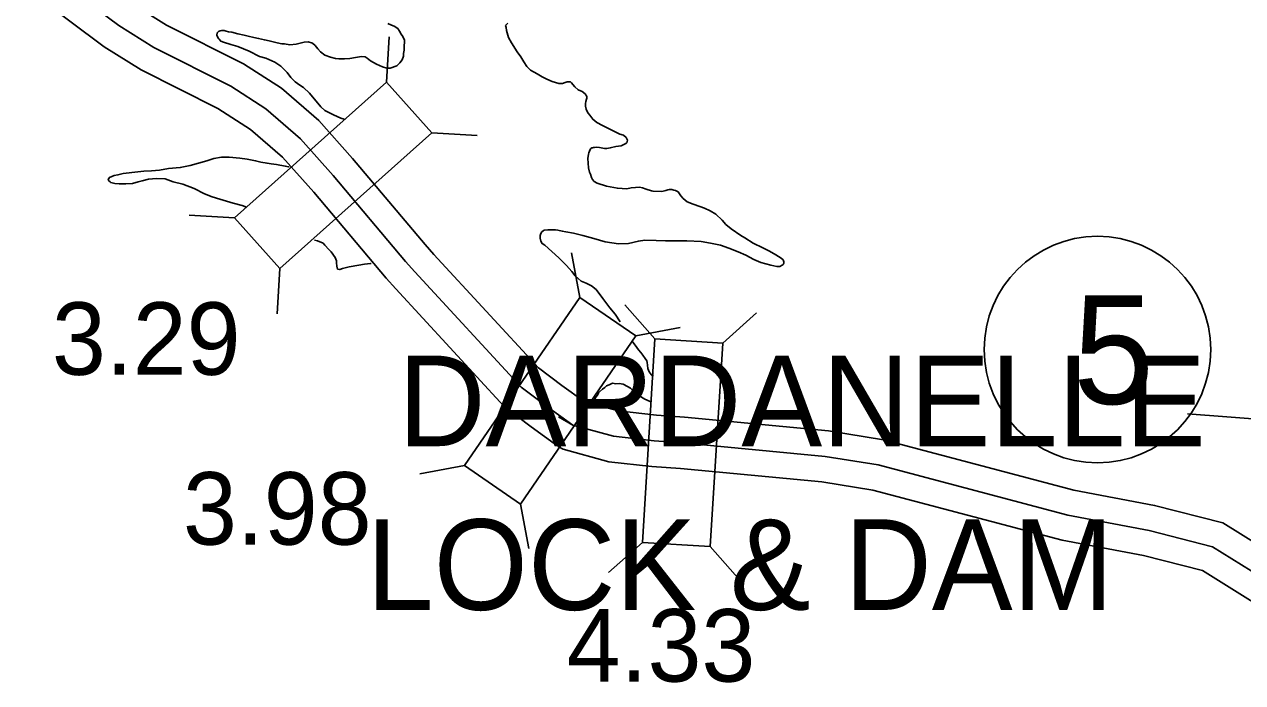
# Model space of a CAD drawing. Extents: x -83719 to 153526, y -11835 to 11446.
# Drawn here: x -2491.8 to -2255.2, y 956.3 to 1084.2 of the extents above; entities that cross this region are included whole.
import ezdxf

# ---------------------------------------------------------------- set-up
doc = ezdxf.new("R2010")
doc.units = 0
for name, color, linetype in [('Level 10', 7, 'Continuous'), ('Level 20', 7, 'Continuous'), ('Level 27', 7, 'Continuous'), ('Level 58', 7, 'Continuous'), ('Level 59', 7, 'Continuous'), ('Level 9', 7, 'Continuous')]:
    doc.layers.add(name, color=color, linetype=linetype)

msp = doc.modelspace()

# ---------------------------------------------------------------- linework, layer by layer
at = {"layer": 'Level 10'}
for points in [[(-2383.1, 1010.89), (-2387.45, 1014.02), (-2391.94, 1017.41), (-2412.29, 1039.46), (-2414, 1041.39), (-2428.06, 1058.08), (-2434.65, 1065.47), (-2441.89, 1071.77), (-2449.27, 1076.48), (-2464.23, 1084.01), (-2470.63, 1088.03), (-2482.92, 1097.24), (-2488.38, 1103.21), (-2499.56, 1118.76), (-2502.6, 1122.9), (-2505.54, 1126.17), (-2511.11, 1129.96), (-2538.13, 1142.86)], [(-2388.17, 1002.22), (-2393.38, 1005.97), (-2398.68, 1009.97), (-2419.7, 1032.75), (-2421.57, 1034.85), (-2435.62, 1051.53), (-2441.69, 1058.34), (-2447.9, 1063.74), (-2454.23, 1067.78), (-2469.14, 1075.29), (-2476.3, 1079.77), (-2489.67, 1089.8), (-2496.16, 1096.9), (-2507.65, 1112.88), (-2510.37, 1116.58), (-2512.17, 1118.58), (-2516.11, 1121.27), (-2542.43, 1133.83)], [(-2235.99, 973.01), (-2259, 987.36), (-2272.26, 990.73), (-2287.98, 993.7), (-2324.95, 1003.48), (-2335.63, 1005.21), (-2363.57, 1007.88), (-2369.03, 1008.22), (-2376.41, 1009.06), (-2383.02, 1010.85)], [(-2240.99, 964.34), (-2262.97, 978.05), (-2274.42, 980.96), (-2290.19, 983.94), (-2327.03, 993.68), (-2336.9, 995.28), (-2364.35, 997.91), (-2369.91, 998.25), (-2378.3, 999.21), (-2387.18, 1001.62), (-2388.16, 1002.18)]]:
    msp.add_lwpolyline(points, dxfattribs=at)
at = {"layer": 'Level 20'}
for p, q in [((-2421.46, 1072.91), (-2420.96, 1081.7)), ((-2412.67, 1063.06), (-2403.89, 1062.56)), ((-2451.01, 1046.55), (-2459.8, 1047.06)), ((-2383.94, 1031.09), (-2385.55, 1039.75)), ((-2442.23, 1036.7), (-2442.73, 1027.92)), ((-2369.34, 1023.06), (-2375.17, 1029.66)), ((-2356.16, 1022.26), (-2349.57, 1028.09)), ((-2373.06, 1023.63), (-2364.4, 1025.24)), ((-2406.35, 998.44), (-2415, 996.83)), ((-2395.46, 990.97), (-2393.85, 982.32)), ((-2371.76, 983.54), (-2378.35, 977.71)), ((-2358.59, 982.73), (-2352.76, 976.14))]:
    msp.add_line(p, q, dxfattribs=at)
for points in [[(-2421.46, 1072.91), (-2451.01, 1046.55), (-2442.23, 1036.7), (-2412.67, 1063.06)], [(-2395.46, 990.97), (-2373.06, 1023.63), (-2383.94, 1031.09), (-2406.35, 998.44)], [(-2369.34, 1023.06), (-2371.76, 983.54), (-2358.59, 982.73), (-2356.16, 1022.26)]]:
    msp.add_lwpolyline(points, close=True, dxfattribs=at)
at = {"layer": 'Level 27'}
msp.add_circle((-2283.36, 1020.98), 22, dxfattribs=at)
at = {"layer": 'Level 59'}
for points in [[(-2385.25, 1006.27), (-2390.41, 1009.99), (-2395.31, 1013.69), (-2416, 1036.1), (-2417.78, 1038.12), (-2431.84, 1054.81), (-2438.17, 1061.9), (-2444.9, 1067.75), (-2451.75, 1072.13), (-2466.68, 1079.65), (-2473.46, 1083.9), (-2486.29, 1093.52), (-2492.27, 1100.06), (-2503.61, 1115.82), (-2506.48, 1119.74), (-2508.85, 1122.38), (-2513.61, 1125.61), (-2540.28, 1138.35)], [(-2388.06, 1007.89), (-2385.25, 1006.27), (-2377.36, 1004.14), (-2369.47, 1003.23), (-2363.96, 1002.9), (-2336.27, 1000.24), (-2325.99, 998.58), (-2289.09, 988.82), (-2273.34, 985.85), (-2260.99, 982.7), (-2238.49, 968.68)]]:
    msp.add_lwpolyline(points, dxfattribs=at)
at = {"layer": 'Level 9'}
msp.add_line((-2265.89, 1008.51), (-2155.44, 1000.14), dxfattribs=at)
for points in [[(-2421.21, 1084.3), (-2420.51, 1083.98), (-2420.01, 1083.79), (-2419.3, 1083.33), (-2418.96, 1082.81), (-2418.65, 1082.24), (-2418.34, 1081.78), (-2417.97, 1081.09), (-2418.08, 1079.62), (-2418.07, 1079.12), (-2418.19, 1078.48), (-2418.21, 1077.95), (-2418.44, 1077.24), (-2418.86, 1076.67), (-2419.45, 1076.09), (-2420.77, 1075.64), (-2421.44, 1075.66), (-2422.28, 1075.91), (-2423.42, 1076.43), (-2424.56, 1077.04), (-2425.23, 1077.57), (-2425.64, 1077.86), (-2426.34, 1077.88), (-2427.5, 1077.7), (-2428.63, 1077.54), (-2429.66, 1077.46), (-2430.72, 1077.44), (-2431.39, 1077.53), (-2432.33, 1077.78), (-2433.47, 1078.17), (-2434.31, 1078.79), (-2434.85, 1079.41), (-2435.33, 1080.04), (-2435.83, 1080.53), (-2436.67, 1080.75), (-2437.47, 1080.7), (-2439.03, 1080.31), (-2440.26, 1080.19), (-2441.29, 1080.34), (-2441.82, 1080.4), (-2442.73, 1080.58), (-2444.26, 1080.93), (-2445.2, 1081.14), (-2446.34, 1081.43), (-2447.24, 1081.61), (-2448.34, 1081.86), (-2449.14, 1082.05), (-2450.38, 1082.33), (-2451.55, 1082.61), (-2452.18, 1082.73), (-2452.65, 1082.86), (-2453.02, 1082.95), (-2453.52, 1082.98), (-2453.78, 1082.91), (-2454.11, 1082.77), (-2454.38, 1082.5), (-2454.47, 1082.06), (-2454.36, 1081.83), (-2454.13, 1081.43), (-2454.02, 1081.27), (-2453.68, 1080.91), (-2453.15, 1080.68), (-2451.74, 1080.27), (-2450.34, 1079.83), (-2448.16, 1078.93), (-2446.14, 1077.93), (-2444.94, 1077.58), (-2443.2, 1076.81), (-2442.02, 1076.02), (-2440.77, 1074.81), (-2440.09, 1073.85), (-2439.24, 1072.97), (-2438.3, 1072.35), (-2437.59, 1071.89), (-2436.47, 1070.77), (-2434.23, 1068.14), (-2433.46, 1067.39), (-2431.81, 1066.55), (-2430.37, 1065.9), (-2429.73, 1065.72)], [(-2397.91, 1084.38), (-2398.18, 1084.11), (-2398.31, 1084.01), (-2398.34, 1083.84), (-2398.3, 1083.74), (-2398.23, 1083.51), (-2398.16, 1082.95), (-2397.8, 1081.58), (-2397.19, 1080.59), (-2396.09, 1078.84), (-2395.38, 1077.82), (-2394.79, 1076.86), (-2394.21, 1075.97), (-2393.5, 1075.25), (-2392.23, 1074.57), (-2391.25, 1073.98), (-2390.34, 1073.5), (-2389.27, 1073.05), (-2388, 1072.67), (-2387.27, 1072.68), (-2386.77, 1072.89), (-2386.37, 1072.96), (-2386.04, 1072.96), (-2385.71, 1072.97), (-2385.51, 1072.81)], [(-2385.51, 1072.81), (-2385.27, 1072.48), (-2384.89, 1072.02), (-2384.25, 1071.46), (-2383.48, 1071.1), (-2382.91, 1070.68), (-2382.57, 1070.15), (-2382.56, 1069.82), (-2382.62, 1069.62), (-2382.75, 1069.18), (-2382.84, 1068.75), (-2382.84, 1068.28), (-2382.69, 1067.71), (-2382.49, 1067.25), (-2382.31, 1066.92), (-2382.01, 1066.49), (-2381.4, 1065.73), (-2380.65, 1065.11), (-2379.54, 1064.49), (-2376.12, 1062.85), (-2375.42, 1062.63), (-2374.95, 1062.17), (-2374.88, 1062.03), (-2374.67, 1061.64), (-2374.7, 1061.4), (-2374.76, 1061.17), (-2375.09, 1060.93), (-2375.92, 1060.55), (-2376.95, 1060.4), (-2378.01, 1060.15), (-2378.67, 1060.04), (-2379.14, 1060.06), (-2380.11, 1060.21), (-2380.61, 1060.27), (-2381.07, 1060.23), (-2381.27, 1060.23), (-2381.47, 1060.19), (-2381.6, 1060.16), (-2381.77, 1060.02), (-2381.9, 1059.82), (-2382.03, 1059.51), (-2382.19, 1059.21), (-2382.25, 1058.91), (-2382.37, 1058.11), (-2382.29, 1057.21), (-2382.24, 1056.31), (-2382.06, 1055.44), (-2381.85, 1055.05), (-2381.64, 1054.38), (-2381.47, 1054.02), (-2381.13, 1053.66), (-2380.53, 1053.3), (-2378.72, 1052.73), (-2376.62, 1052.33), (-2374.78, 1052.22), (-2373.95, 1052.37), (-2373.12, 1052.49), (-2372.36, 1052.5), (-2371.72, 1052.41), (-2371.05, 1052.12), (-2369.98, 1051.8), (-2369.68, 1051.74), (-2368.02, 1051.7), (-2367.19, 1051.88), (-2366.82, 1051.99), (-2366.52, 1052.09), (-2366.06, 1052.1), (-2365.69, 1051.97), (-2365.36, 1051.88), (-2364.85, 1051.65), (-2364.58, 1051.26), (-2364.31, 1050.83), (-2363.87, 1050.33), (-2363.09, 1049.68), (-2361.92, 1049.2), (-2360.64, 1048.75), (-2359.71, 1048.47), (-2358.63, 1047.95), (-2357.52, 1047.3), (-2356.27, 1046.12), (-2355.53, 1045.26), (-2354.55, 1044.41), (-2352.66, 1043.17), (-2351.86, 1042.69), (-2350.24, 1041.68), (-2348.36, 1040.74), (-2347.09, 1040.1), (-2345.84, 1039.38), (-2344.8, 1038.73), (-2344.4, 1038.4), (-2344.29, 1038.04), (-2344.32, 1037.77), (-2344.41, 1037.54), (-2344.61, 1037.37), (-2345.07, 1037.12), (-2345.64, 1037.15), (-2346.81, 1037.36), (-2348.78, 1037.87), (-2350.09, 1038.51), (-2351.67, 1039.29), (-2353.14, 1040)], [(-2440.36, 1056.49), (-2440.53, 1056.49), (-2441.14, 1056.62), (-2442.87, 1056.92), (-2443.87, 1057.07), (-2444.67, 1057.16), (-2445.88, 1057.41), (-2446.91, 1057.66), (-2448.58, 1057.96), (-2449.95, 1058.17), (-2452.02, 1058.37), (-2453.51, 1058.35), (-2455.01, 1058.12), (-2456.4, 1057.64), (-2457.99, 1057.21), (-2459.65, 1056.75), (-2461.54, 1056.32), (-2463.86, 1056.15), (-2465.59, 1055.85), (-2467.15, 1055.69), (-2468.62, 1055.63), (-2470.38, 1055.47), (-2472.04, 1055.28), (-2472.64, 1055.17), (-2473.66, 1054.92), (-2474.36, 1054.81), (-2475.32, 1054.42), (-2475.55, 1054.02), (-2475.41, 1053.79), (-2475.17, 1053.56), (-2475.04, 1053.43), (-2474.24, 1053.21), (-2473.4, 1053.15), (-2472.11, 1053.17), (-2470.81, 1053.23), (-2469.71, 1053.55), (-2468.98, 1053.73), (-2467.69, 1054.11), (-2466.16, 1054.24), (-2464.5, 1054.17), (-2462.92, 1053.59), (-2461.02, 1053.12), (-2458.87, 1052.26), (-2456.83, 1051.22), (-2455.32, 1050.68), (-2453.88, 1050.23), (-2451.27, 1049.44), (-2449.53, 1048.97), (-2448.69, 1048.64)], [(-2353.14, 1040), (-2354.95, 1040.7), (-2356.59, 1041.24), (-2358.56, 1041.68), (-2360.33, 1041.95), (-2363.13, 1042.1), (-2365.53, 1042.1), (-2367.26, 1042.1), (-2369.09, 1042.14), (-2371.32, 1042.24), (-2372.55, 1042.05), (-2374.48, 1041.62), (-2376.44, 1041.55), (-2378.98, 1041.94), (-2381.22, 1042.58), (-2383.36, 1043.17), (-2385.16, 1043.58), (-2386.63, 1043.86), (-2387.33, 1044.01), (-2388.2, 1044.16), (-2388.63, 1044.22), (-2389.57, 1044.24), (-2390.13, 1044.27), (-2390.83, 1044.19), (-2391.06, 1044.05), (-2391.32, 1043.85), (-2391.52, 1043.54), (-2391.61, 1043.17), (-2391.64, 1042.64), (-2391.49, 1042.04), (-2391.25, 1041.58), (-2390.75, 1041.25), (-2388.01, 1038.79), (-2386.52, 1037.32), (-2385.47, 1036.17), (-2384.86, 1035.31), (-2383.64, 1034.29), (-2382.67, 1033.88), (-2381.66, 1033.39), (-2380.75, 1032.67), (-2379.43, 1030.92), (-2378.1, 1029.08), (-2377.08, 1027.83), (-2376.1, 1026.37)], [(-2435.45, 1042.24), (-2434.91, 1042.1)], [(-2434.91, 1042.1), (-2433.8, 1041.65), (-2433.43, 1041.26), (-2432.71, 1040.43), (-2432.24, 1039.94), (-2431.46, 1038.89), (-2431.21, 1038.19), (-2431.21, 1037.82), (-2431.16, 1037.16), (-2430.99, 1036.63), (-2430.55, 1036.53), (-2430.02, 1036.71), (-2428.76, 1037.03), (-2426.84, 1037.39), (-2425.74, 1037.58), (-2424.58, 1037.7), (-2424.47, 1037.7)], [(-2373.79, 1022.7), (-2373.15, 1021.82), (-2372.54, 1020.96), (-2372.1, 1020.4), (-2371.69, 1019.87), (-2371.25, 1019.24), (-2370.91, 1018.78), (-2370.83, 1018.45), (-2370.79, 1017.98), (-2370.68, 1017.32), (-2370.58, 1016.99), (-2370.44, 1016.69), (-2370.06, 1016.13), (-2370.06, 1016.09), (-2369.64, 1015.84)], [(-2381.41, 1010.6), (-2381.33, 1010.77), (-2381.13, 1011.17), (-2380.84, 1011.71), (-2380.52, 1012.15), (-2380.29, 1012.56), (-2380.13, 1012.76), (-2379.54, 1013.3), (-2379.04, 1013.64), (-2378.75, 1013.92), (-2378.25, 1014.12), (-2377.56, 1014.44), (-2376.93, 1014.35), (-2376.26, 1014.39), (-2375.49, 1014.27), (-2374.65, 1013.78), (-2374.05, 1013.46), (-2373.71, 1013.13), (-2373.24, 1012.71), (-2372.46, 1012.08), (-2371.32, 1011.37), (-2370.24, 1010.89), (-2370.07, 1010.72)]]:
    msp.add_lwpolyline(points, dxfattribs=at)

# ---------------------------------------------------------------- texts
at = {"layer": 'Level 27'}
msp.add_text('5', height=21.12, dxfattribs=at).set_placement((-2288.09, 1010.42))
at = {"layer": 'Level 58'}
for s, p in [('3.29', (-2486.48, 1016.08)), ('3.98', (-2461.02, 983.09)), ('4.33', (-2386.47, 956.49))]:
    msp.add_text(s, height=14.08, dxfattribs=at).set_placement(p)
at = {"layer": 'Level 9'}
for s, p in [('DARDANELLE', (-2419.23, 1002.22)), ('LOCK & DAM', (-2425.4, 970.42))]:
    msp.add_text(s, height=17.6, dxfattribs=at).set_placement(p)

doc.saveas('drawing.dxf')
